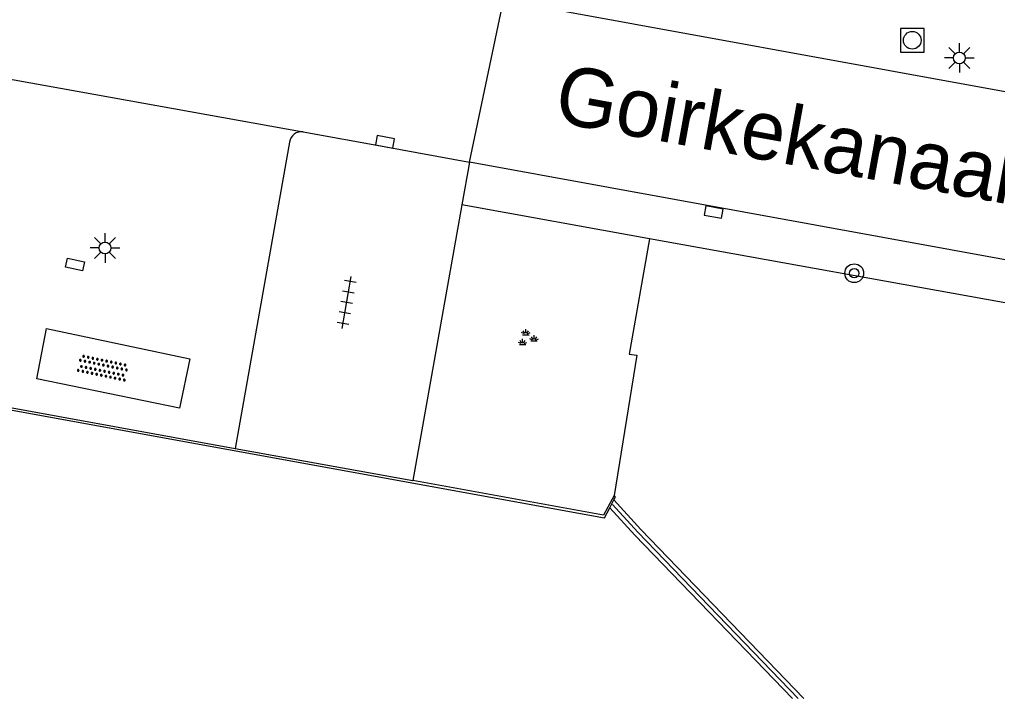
# Model space of a CAD drawing. Extents: x 130998 to 133001, y 398999 to 403002.
# Drawn here: x 132291.02 to 132332.56, y 399000 to 399028.83 of the extents above; entities that cross this region are included whole.
import ezdxf

# ---------------------------------------------------------------- set-up
doc = ezdxf.new("R2010")
doc.units = 0
for name, color, linetype in [('gg-afsc-muur', 7, 'Continuous'), ('gg-anno-openbare ruimte label', 7, 'Continuous'), ('gg-knt-verharding', 7, 'Continuous'), ('gg-knt-verharding nz', 7, 'Continuous'), ('gg-kntw-kademuur', 7, 'Continuous'), ('gt-grn-groengrens', 7, 'Continuous'), ('gt-grn-weggrens', 7, 'Continuous'), ('gt-symb-boom', 7, 'Continuous'), ('gt-symb-groenvak', 7, 'Continuous'), ('gt-symb-kolk', 7, 'Continuous'), ('gt-symb-kolk center center', 7, 'Continuous'), ('gt-symb-lichtmast', 7, 'Continuous'), ('gt-symb-overige verharding', 7, 'Continuous'), ('gt-symb-rioolschacht', 7, 'Continuous'), ('gt-symb-tegel verharding', 7, 'Continuous'), ('gx-grn-maaiveld', 7, 'Continuous')]:
    doc.layers.add(name, color=color, linetype=linetype)

# ---------------------------------------------------------------- blocks, each defined once
blk = doc.blocks.new('gt0-RS')
at = {"layer": 'gt-symb-rioolschacht'}
blk.add_lwpolyline([(-0.5, -0.5), (0.5, -0.5), (0.5, 0.5), (-0.5, 0.5)], close=True, dxfattribs=at)
blk.add_circle((0, 0), 0.375, dxfattribs=at)
blk = doc.blocks.new('gt0-LMAST')
at = {"layer": 'gt-symb-lichtmast'}
for p, q in [((-0.182, 0.173), (-0.447, 0.438)), ((-0.005, 0.246), (-0.005, 0.621)), ((0.172, 0.173), (0.437, 0.438)), ((-0.255, -0.004), (-0.63, -0.004)), ((-0.182, -0.181), (-0.447, -0.446)), ((-0.005, -0.254), (-0.005, -0.629)), ((0.437, -0.446), (0.172, -0.181)), ((0.245, -0.004), (0.62, -0.004))]:
    blk.add_line(p, q, dxfattribs=at)
blk.add_circle((-0.005, -0.004), 0.25, dxfattribs=at)
blk = doc.blocks.new('gt0-TEG1')
at = {"layer": 'gt-symb-tegel verharding'}
for p, q in [((-1.125, 0), (1.125, 0)), ((-0.9, -0.25), (-0.9, 0.25)), ((-0.45, -0.25), (-0.45, 0.25)), ((0, -0.25), (0, 0.25)), ((0.45, -0.25), (0.45, 0.25)), ((0.9, -0.25), (0.9, 0.25))]:
    blk.add_line(p, q, dxfattribs=at)
blk = doc.blocks.new('gt0-KOLK')
at = {"layer": 'gt-symb-kolk'}
blk.add_lwpolyline([(0, 0), (0.375, 0), (0.375, 0.4), (-0.375, 0.4), (-0.375, 0), (0, 0)], dxfattribs=at)
blk = doc.blocks.new('gt0-GRVAK')
at = {"layer": 'gt-symb-groenvak'}
for p, q in [((-0.11, 0.189), (-0.228, 0.24)), ((-0.182, 0.153), (0.088, 0.153)), ((-0.091, 0.211), (-0.156, 0.322)), ((-0.047, 0.214), (-0.047, 0.393)), ((-0.004, 0.211), (0.061, 0.322)), ((0.015, 0.189), (0.133, 0.24)), ((0.262, -0.052), (0.197, 0.059)), ((0.305, -0.049), (0.305, 0.13)), ((0.349, -0.052), (0.414, 0.059)), ((-0.245, -0.228), (-0.363, -0.177)), ((-0.318, -0.264), (-0.047, -0.264)), ((-0.226, -0.206), (-0.291, -0.095)), ((-0.183, -0.203), (-0.183, -0.024)), ((-0.139, -0.206), (-0.074, -0.095)), ((-0.12, -0.228), (-0.002, -0.177)), ((0.243, -0.074), (0.125, -0.023)), ((0.17, -0.11), (0.441, -0.11)), ((0.368, -0.074), (0.486, -0.023))]:
    blk.add_line(p, q, dxfattribs=at)
blk = doc.blocks.new('gt0-OVH')
at = {"layer": 'gt-symb-overige verharding'}
for points in [[(-0.972, 0.298), (-0.967, 0.308), (-0.965, 0.319), (-0.966, 0.33), (-0.971, 0.34), (-0.978, 0.348), (-0.988, 0.353), (-0.999, 0.355), (-1.01, 0.354), (-1.02, 0.349), (-1.028, 0.342), (-1.033, 0.332), (-1.035, 0.321), (-1.034, 0.31), (-1.029, 0.3), (-1.022, 0.292), (-1.012, 0.287), (-1.001, 0.285), (-0.99, 0.286), (-0.98, 0.291)], [(-0.872, 0.106), (-0.867, 0.116), (-0.865, 0.126), (-0.866, 0.137), (-0.871, 0.147), (-0.878, 0.156), (-0.888, 0.161), (-0.899, 0.163), (-0.91, 0.162), (-0.92, 0.157), (-0.928, 0.15), (-0.933, 0.14), (-0.935, 0.129), (-0.934, 0.118), (-0.929, 0.108), (-0.922, 0.1), (-0.912, 0.095), (-0.901, 0.092), (-0.89, 0.094), (-0.88, 0.098)], [(-0.772, 0.298), (-0.767, 0.308), (-0.765, 0.319), (-0.766, 0.33), (-0.771, 0.34), (-0.778, 0.348), (-0.788, 0.353), (-0.799, 0.355), (-0.81, 0.354), (-0.82, 0.349), (-0.828, 0.342), (-0.833, 0.332), (-0.835, 0.321), (-0.834, 0.31), (-0.829, 0.3), (-0.822, 0.292), (-0.812, 0.287), (-0.801, 0.285), (-0.79, 0.286), (-0.78, 0.291)], [(-0.672, 0.106), (-0.667, 0.116), (-0.665, 0.126), (-0.666, 0.137), (-0.671, 0.147), (-0.678, 0.156), (-0.688, 0.161), (-0.699, 0.163), (-0.71, 0.162), (-0.72, 0.157), (-0.728, 0.15), (-0.733, 0.14), (-0.735, 0.129), (-0.734, 0.118), (-0.729, 0.108), (-0.722, 0.1), (-0.712, 0.095), (-0.701, 0.092), (-0.69, 0.094), (-0.68, 0.098)], [(-0.572, 0.298), (-0.567, 0.308), (-0.565, 0.319), (-0.566, 0.33), (-0.571, 0.34), (-0.578, 0.348), (-0.588, 0.353), (-0.599, 0.355), (-0.61, 0.354), (-0.62, 0.349), (-0.628, 0.342), (-0.633, 0.332), (-0.635, 0.321), (-0.634, 0.31), (-0.629, 0.3), (-0.622, 0.292), (-0.612, 0.287), (-0.601, 0.285), (-0.59, 0.286), (-0.58, 0.291)], [(-0.472, 0.106), (-0.467, 0.116), (-0.465, 0.126), (-0.466, 0.137), (-0.471, 0.147), (-0.478, 0.156), (-0.488, 0.161), (-0.499, 0.163), (-0.51, 0.162), (-0.52, 0.157), (-0.528, 0.15), (-0.533, 0.14), (-0.535, 0.129), (-0.534, 0.118), (-0.529, 0.108), (-0.522, 0.1), (-0.512, 0.095), (-0.501, 0.092), (-0.49, 0.094), (-0.48, 0.098)], [(-0.372, 0.298), (-0.367, 0.308), (-0.365, 0.319), (-0.366, 0.33), (-0.371, 0.34), (-0.378, 0.348), (-0.388, 0.353), (-0.399, 0.355), (-0.41, 0.354), (-0.42, 0.349), (-0.428, 0.342), (-0.433, 0.332), (-0.435, 0.321), (-0.434, 0.31), (-0.429, 0.3), (-0.422, 0.292), (-0.412, 0.287), (-0.401, 0.285), (-0.39, 0.286), (-0.38, 0.291)], [(-0.272, 0.106), (-0.267, 0.116), (-0.265, 0.126), (-0.266, 0.137), (-0.271, 0.147), (-0.278, 0.156), (-0.288, 0.161), (-0.299, 0.163), (-0.31, 0.162), (-0.32, 0.157), (-0.328, 0.15), (-0.333, 0.14), (-0.335, 0.129), (-0.334, 0.118), (-0.329, 0.108), (-0.322, 0.1), (-0.312, 0.095), (-0.301, 0.092), (-0.29, 0.094), (-0.28, 0.098)], [(-0.172, 0.298), (-0.167, 0.308), (-0.165, 0.319), (-0.166, 0.33), (-0.171, 0.34), (-0.178, 0.348), (-0.188, 0.353), (-0.199, 0.355), (-0.21, 0.354), (-0.22, 0.349), (-0.228, 0.342), (-0.233, 0.332), (-0.235, 0.321), (-0.234, 0.31), (-0.229, 0.3), (-0.222, 0.292), (-0.212, 0.287), (-0.201, 0.285), (-0.19, 0.286), (-0.18, 0.291)], [(-0.072, 0.106), (-0.067, 0.116), (-0.065, 0.126), (-0.066, 0.137), (-0.071, 0.147), (-0.078, 0.156), (-0.088, 0.161), (-0.099, 0.163), (-0.11, 0.162), (-0.12, 0.157), (-0.128, 0.15), (-0.133, 0.14), (-0.135, 0.129), (-0.134, 0.118), (-0.129, 0.108), (-0.122, 0.1), (-0.112, 0.095), (-0.101, 0.092), (-0.09, 0.094), (-0.08, 0.098)], [(0.028, 0.298), (0.033, 0.308), (0.035, 0.319), (0.034, 0.33), (0.029, 0.34), (0.022, 0.348), (0.012, 0.353), (0.001, 0.355), (-0.01, 0.354), (-0.02, 0.349), (-0.028, 0.342), (-0.033, 0.332), (-0.035, 0.321), (-0.034, 0.31), (-0.029, 0.3), (-0.022, 0.292), (-0.012, 0.287), (-0.001, 0.285), (0.01, 0.286), (0.02, 0.291)], [(0.128, 0.106), (0.133, 0.116), (0.135, 0.126), (0.134, 0.137), (0.129, 0.147), (0.122, 0.156), (0.112, 0.161), (0.101, 0.163), (0.09, 0.162), (0.08, 0.157), (0.072, 0.15), (0.067, 0.14), (0.065, 0.129), (0.066, 0.118), (0.071, 0.108), (0.078, 0.1), (0.088, 0.095), (0.099, 0.092), (0.11, 0.094), (0.12, 0.098)], [(0.228, 0.298), (0.233, 0.308), (0.235, 0.319), (0.234, 0.33), (0.229, 0.34), (0.222, 0.348), (0.212, 0.353), (0.201, 0.355), (0.19, 0.354), (0.18, 0.349), (0.172, 0.342), (0.167, 0.332), (0.165, 0.321), (0.166, 0.31), (0.171, 0.3), (0.178, 0.292), (0.188, 0.287), (0.199, 0.285), (0.21, 0.286), (0.22, 0.291)], [(0.328, 0.106), (0.333, 0.116), (0.335, 0.126), (0.334, 0.137), (0.329, 0.147), (0.322, 0.156), (0.312, 0.161), (0.301, 0.163), (0.29, 0.162), (0.28, 0.157), (0.272, 0.15), (0.267, 0.14), (0.265, 0.129), (0.266, 0.118), (0.271, 0.108), (0.278, 0.1), (0.288, 0.095), (0.299, 0.092), (0.31, 0.094), (0.32, 0.098)], [(0.428, 0.298), (0.433, 0.308), (0.435, 0.319), (0.434, 0.33), (0.429, 0.34), (0.422, 0.348), (0.412, 0.353), (0.401, 0.355), (0.39, 0.354), (0.38, 0.349), (0.372, 0.342), (0.367, 0.332), (0.365, 0.321), (0.366, 0.31), (0.371, 0.3), (0.378, 0.292), (0.388, 0.287), (0.399, 0.285), (0.41, 0.286), (0.42, 0.291)], [(0.528, 0.106), (0.533, 0.116), (0.535, 0.126), (0.534, 0.137), (0.529, 0.147), (0.522, 0.156), (0.512, 0.161), (0.501, 0.163), (0.49, 0.162), (0.48, 0.157), (0.472, 0.15), (0.467, 0.14), (0.465, 0.129), (0.466, 0.118), (0.471, 0.108), (0.478, 0.1), (0.488, 0.095), (0.499, 0.092), (0.51, 0.094), (0.52, 0.098)], [(0.628, 0.298), (0.633, 0.308), (0.635, 0.319), (0.634, 0.33), (0.629, 0.34), (0.622, 0.348), (0.612, 0.353), (0.601, 0.355), (0.59, 0.354), (0.58, 0.349), (0.572, 0.342), (0.567, 0.332), (0.565, 0.321), (0.566, 0.31), (0.571, 0.3), (0.578, 0.292), (0.588, 0.287), (0.599, 0.285), (0.61, 0.286), (0.62, 0.291)], [(0.728, 0.106), (0.733, 0.116), (0.735, 0.126), (0.734, 0.137), (0.729, 0.147), (0.722, 0.156), (0.712, 0.161), (0.701, 0.163), (0.69, 0.162), (0.68, 0.157), (0.672, 0.15), (0.667, 0.14), (0.665, 0.129), (0.666, 0.118), (0.671, 0.108), (0.678, 0.1), (0.688, 0.095), (0.699, 0.092), (0.71, 0.094), (0.72, 0.098)], [(0.828, 0.298), (0.833, 0.308), (0.835, 0.319), (0.834, 0.33), (0.829, 0.34), (0.822, 0.348), (0.812, 0.353), (0.801, 0.355), (0.79, 0.354), (0.78, 0.349), (0.772, 0.342), (0.767, 0.332), (0.765, 0.321), (0.766, 0.31), (0.771, 0.3), (0.778, 0.292), (0.788, 0.287), (0.799, 0.285), (0.81, 0.286), (0.82, 0.291)], [(0.928, 0.106), (0.933, 0.116), (0.935, 0.126), (0.934, 0.137), (0.929, 0.147), (0.922, 0.156), (0.912, 0.161), (0.901, 0.163), (0.89, 0.162), (0.88, 0.157), (0.872, 0.15), (0.867, 0.14), (0.865, 0.129), (0.866, 0.118), (0.871, 0.108), (0.878, 0.1), (0.888, 0.095), (0.899, 0.092), (0.91, 0.094), (0.92, 0.098)], [(1.028, 0.298), (1.033, 0.308), (1.035, 0.319), (1.034, 0.33), (1.029, 0.34), (1.022, 0.348), (1.012, 0.353), (1.001, 0.355), (0.99, 0.354), (0.98, 0.349), (0.972, 0.342), (0.967, 0.332), (0.965, 0.321), (0.966, 0.31), (0.971, 0.3), (0.978, 0.292), (0.988, 0.287), (0.999, 0.285), (1.01, 0.286), (1.02, 0.291)], [(-0.972, -0.142), (-0.967, -0.132), (-0.965, -0.121), (-0.966, -0.11), (-0.971, -0.1), (-0.978, -0.092), (-0.988, -0.087), (-0.999, -0.085), (-1.01, -0.086), (-1.02, -0.091), (-1.028, -0.098), (-1.033, -0.108), (-1.035, -0.119), (-1.034, -0.13), (-1.029, -0.14), (-1.022, -0.148), (-1.012, -0.153), (-1.001, -0.155), (-0.99, -0.154), (-0.98, -0.149)], [(-0.872, -0.334), (-0.867, -0.324), (-0.865, -0.314), (-0.866, -0.303), (-0.871, -0.293), (-0.878, -0.284), (-0.888, -0.279), (-0.899, -0.277), (-0.91, -0.278), (-0.92, -0.283), (-0.928, -0.29), (-0.933, -0.3), (-0.935, -0.311), (-0.934, -0.322), (-0.929, -0.332), (-0.922, -0.34), (-0.912, -0.345), (-0.901, -0.348), (-0.89, -0.346), (-0.88, -0.342)], [(-0.772, -0.142), (-0.767, -0.132), (-0.765, -0.121), (-0.766, -0.11), (-0.771, -0.1), (-0.778, -0.092), (-0.788, -0.087), (-0.799, -0.085), (-0.81, -0.086), (-0.82, -0.091), (-0.828, -0.098), (-0.833, -0.108), (-0.835, -0.119), (-0.834, -0.13), (-0.829, -0.14), (-0.822, -0.148), (-0.812, -0.153), (-0.801, -0.155), (-0.79, -0.154), (-0.78, -0.149)], [(-0.672, -0.334), (-0.667, -0.324), (-0.665, -0.314), (-0.666, -0.303), (-0.671, -0.293), (-0.678, -0.284), (-0.688, -0.279), (-0.699, -0.277), (-0.71, -0.278), (-0.72, -0.283), (-0.728, -0.29), (-0.733, -0.3), (-0.735, -0.311), (-0.734, -0.322), (-0.729, -0.332), (-0.722, -0.34), (-0.712, -0.345), (-0.701, -0.348), (-0.69, -0.346), (-0.68, -0.342)], [(-0.572, -0.142), (-0.567, -0.132), (-0.565, -0.121), (-0.566, -0.11), (-0.571, -0.1), (-0.578, -0.092), (-0.588, -0.087), (-0.599, -0.085), (-0.61, -0.086), (-0.62, -0.091), (-0.628, -0.098), (-0.633, -0.108), (-0.635, -0.119), (-0.634, -0.13), (-0.629, -0.14), (-0.622, -0.148), (-0.612, -0.153), (-0.601, -0.155), (-0.59, -0.154), (-0.58, -0.149)], [(-0.472, -0.334), (-0.467, -0.324), (-0.465, -0.314), (-0.466, -0.303), (-0.471, -0.293), (-0.478, -0.284), (-0.488, -0.279), (-0.499, -0.277), (-0.51, -0.278), (-0.52, -0.283), (-0.528, -0.29), (-0.533, -0.3), (-0.535, -0.311), (-0.534, -0.322), (-0.529, -0.332), (-0.522, -0.34), (-0.512, -0.345), (-0.501, -0.348), (-0.49, -0.346), (-0.48, -0.342)], [(-0.372, -0.142), (-0.367, -0.132), (-0.365, -0.121), (-0.366, -0.11), (-0.371, -0.1), (-0.378, -0.092), (-0.388, -0.087), (-0.399, -0.085), (-0.41, -0.086), (-0.42, -0.091), (-0.428, -0.098), (-0.433, -0.108), (-0.435, -0.119), (-0.434, -0.13), (-0.429, -0.14), (-0.422, -0.148), (-0.412, -0.153), (-0.401, -0.155), (-0.39, -0.154), (-0.38, -0.149)], [(-0.272, -0.334), (-0.267, -0.324), (-0.265, -0.314), (-0.266, -0.303), (-0.271, -0.293), (-0.278, -0.284), (-0.288, -0.279), (-0.299, -0.277), (-0.31, -0.278), (-0.32, -0.283), (-0.328, -0.29), (-0.333, -0.3), (-0.335, -0.311), (-0.334, -0.322), (-0.329, -0.332), (-0.322, -0.34), (-0.312, -0.345), (-0.301, -0.348), (-0.29, -0.346), (-0.28, -0.342)], [(-0.172, -0.142), (-0.167, -0.132), (-0.165, -0.121), (-0.166, -0.11), (-0.171, -0.1), (-0.178, -0.092), (-0.188, -0.087), (-0.199, -0.085), (-0.21, -0.086), (-0.22, -0.091), (-0.228, -0.098), (-0.233, -0.108), (-0.235, -0.119), (-0.234, -0.13), (-0.229, -0.14), (-0.222, -0.148), (-0.212, -0.153), (-0.201, -0.155), (-0.19, -0.154), (-0.18, -0.149)], [(-0.072, -0.334), (-0.067, -0.324), (-0.065, -0.314), (-0.066, -0.303), (-0.071, -0.293), (-0.078, -0.284), (-0.088, -0.279), (-0.099, -0.277), (-0.11, -0.278), (-0.12, -0.283), (-0.128, -0.29), (-0.133, -0.3), (-0.135, -0.311), (-0.134, -0.322), (-0.129, -0.332), (-0.122, -0.34), (-0.112, -0.345), (-0.101, -0.348), (-0.09, -0.346), (-0.08, -0.342)], [(0.028, -0.142), (0.033, -0.132), (0.035, -0.121), (0.034, -0.11), (0.029, -0.1), (0.022, -0.092), (0.012, -0.087), (0.001, -0.085), (-0.01, -0.086), (-0.02, -0.091), (-0.028, -0.098), (-0.033, -0.108), (-0.035, -0.119), (-0.034, -0.13), (-0.029, -0.14), (-0.022, -0.148), (-0.012, -0.153), (-0.001, -0.155), (0.01, -0.154), (0.02, -0.149)], [(0.128, -0.334), (0.133, -0.324), (0.135, -0.314), (0.134, -0.303), (0.129, -0.293), (0.122, -0.284), (0.112, -0.279), (0.101, -0.277), (0.09, -0.278), (0.08, -0.283), (0.072, -0.29), (0.067, -0.3), (0.065, -0.311), (0.066, -0.322), (0.071, -0.332), (0.078, -0.34), (0.088, -0.345), (0.099, -0.348), (0.11, -0.346), (0.12, -0.342)], [(0.228, -0.142), (0.233, -0.132), (0.235, -0.121), (0.234, -0.11), (0.229, -0.1), (0.222, -0.092), (0.212, -0.087), (0.201, -0.085), (0.19, -0.086), (0.18, -0.091), (0.172, -0.098), (0.167, -0.108), (0.165, -0.119), (0.166, -0.13), (0.171, -0.14), (0.178, -0.148), (0.188, -0.153), (0.199, -0.155), (0.21, -0.154), (0.22, -0.149)], [(0.328, -0.334), (0.333, -0.324), (0.335, -0.314), (0.334, -0.303), (0.329, -0.293), (0.322, -0.284), (0.312, -0.279), (0.301, -0.277), (0.29, -0.278), (0.28, -0.283), (0.272, -0.29), (0.267, -0.3), (0.265, -0.311), (0.266, -0.322), (0.271, -0.332), (0.278, -0.34), (0.288, -0.345), (0.299, -0.348), (0.31, -0.346), (0.32, -0.342)], [(0.428, -0.142), (0.433, -0.132), (0.435, -0.121), (0.434, -0.11), (0.429, -0.1), (0.422, -0.092), (0.412, -0.087), (0.401, -0.085), (0.39, -0.086), (0.38, -0.091), (0.372, -0.098), (0.367, -0.108), (0.365, -0.119), (0.366, -0.13), (0.371, -0.14), (0.378, -0.148), (0.388, -0.153), (0.399, -0.155), (0.41, -0.154), (0.42, -0.149)], [(0.528, -0.334), (0.533, -0.324), (0.535, -0.314), (0.534, -0.303), (0.529, -0.293), (0.522, -0.284), (0.512, -0.279), (0.501, -0.277), (0.49, -0.278), (0.48, -0.283), (0.472, -0.29), (0.467, -0.3), (0.465, -0.311), (0.466, -0.322), (0.471, -0.332), (0.478, -0.34), (0.488, -0.345), (0.499, -0.348), (0.51, -0.346), (0.52, -0.342)], [(0.628, -0.142), (0.633, -0.132), (0.635, -0.121), (0.634, -0.11), (0.629, -0.1), (0.622, -0.092), (0.612, -0.087), (0.601, -0.085), (0.59, -0.086), (0.58, -0.091), (0.572, -0.098), (0.567, -0.108), (0.565, -0.119), (0.566, -0.13), (0.571, -0.14), (0.578, -0.148), (0.588, -0.153), (0.599, -0.155), (0.61, -0.154), (0.62, -0.149)], [(0.728, -0.334), (0.733, -0.324), (0.735, -0.314), (0.734, -0.303), (0.729, -0.293), (0.722, -0.284), (0.712, -0.279), (0.701, -0.277), (0.69, -0.278), (0.68, -0.283), (0.672, -0.29), (0.667, -0.3), (0.665, -0.311), (0.666, -0.322), (0.671, -0.332), (0.678, -0.34), (0.688, -0.345), (0.699, -0.348), (0.71, -0.346), (0.72, -0.342)], [(0.828, -0.142), (0.833, -0.132), (0.835, -0.121), (0.834, -0.11), (0.829, -0.1), (0.822, -0.092), (0.812, -0.087), (0.801, -0.085), (0.79, -0.086), (0.78, -0.091), (0.772, -0.098), (0.767, -0.108), (0.765, -0.119), (0.766, -0.13), (0.771, -0.14), (0.778, -0.148), (0.788, -0.153), (0.799, -0.155), (0.81, -0.154), (0.82, -0.149)], [(0.928, -0.334), (0.933, -0.324), (0.935, -0.314), (0.934, -0.303), (0.929, -0.293), (0.922, -0.284), (0.912, -0.279), (0.901, -0.277), (0.89, -0.278), (0.88, -0.283), (0.872, -0.29), (0.867, -0.3), (0.865, -0.311), (0.866, -0.322), (0.871, -0.332), (0.878, -0.34), (0.888, -0.345), (0.899, -0.348), (0.91, -0.346), (0.92, -0.342)], [(1.028, -0.142), (1.033, -0.132), (1.035, -0.121), (1.034, -0.11), (1.029, -0.1), (1.022, -0.092), (1.012, -0.087), (1.001, -0.085), (0.99, -0.086), (0.98, -0.091), (0.972, -0.098), (0.967, -0.108), (0.965, -0.119), (0.966, -0.13), (0.971, -0.14), (0.978, -0.148), (0.988, -0.153), (0.999, -0.155), (1.01, -0.154), (1.02, -0.149)]]:
    blk.add_lwpolyline(points, close=True, dxfattribs=at)
blk = doc.blocks.new('gt0-KOLKCC')
at = {"layer": 'gt-symb-kolk center center'}
blk.add_lwpolyline([(-0.375, 0.2), (0.375, 0.2), (0.375, -0.2), (-0.375, -0.2)], close=True, dxfattribs=at)
blk = doc.blocks.new('gt0-BOOM')
at = {"layer": 'gt-symb-boom'}
for radius in [0.4, 0.2]:
    blk.add_circle((0, 0), radius, dxfattribs=at)

msp = doc.modelspace()

# ---------------------------------------------------------------- linework, layer by layer
at = {"layer": 'gg-afsc-muur'}
msp.add_lwpolyline([(132316.213, 399008.229), (132317.291, 399007.055), (132324.098, 399000)], dxfattribs=at)
at = {"layer": 'gg-knt-verharding'}
for p, q in [((132337.269, 399024.967), (132311.585, 399029.641)), ((132302.493, 399023.626), (132300.184, 399010.619)), ((132310.134, 399022.767), (132309.813, 399020.962)), ((132309.813, 399020.962), (132307.728, 399009.248))]:
    msp.add_line(p, q, dxfattribs=at)
for points in [[(132303.064, 399024.058), (132306.507, 399023.44), (132310.134, 399022.767)], [(132359.311, 399013.826), (132356.905, 399014.253), (132310.134, 399022.767)], [(132291.753, 399013.574), (132292.168, 399015.709), (132298.254, 399014.427), (132297.811, 399012.323), (132291.753, 399013.574)]]:
    msp.add_lwpolyline(points, dxfattribs=at)
msp.add_arc((132302.983, 399023.572), 0.493, 80.5325, 173.6874, dxfattribs=at)
at = {"layer": 'gg-knt-verharding nz'}
msp.add_line((132288.633, 399026.661), (132303.064, 399024.058), dxfattribs=at)
at = {"layer": 'gg-kntw-kademuur'}
for p, q in [((132237.507, 399021.996), (132300.184, 399010.619)), ((132270.308, 399015.951), (132315.876, 399007.67)), ((132270.308, 399015.951), (132315.876, 399007.67)), ((132300.184, 399010.619), (132307.728, 399009.248)), ((132316.095, 399008.099), (132316.268, 399008.429)), ((132315.876, 399007.67), (132316.095, 399008.099)), ((132315.876, 399007.67), (132316.095, 399008.099))]:
    msp.add_line(p, q, dxfattribs=at)
for points in [[(132316.274, 399008.611), (132315.828, 399007.776), (132307.728, 399009.248)], [(132316.268, 399008.429), (132316.33, 399008.549), (132316.274, 399008.611)]]:
    msp.add_lwpolyline(points, dxfattribs=at)
at = {"layer": 'gt-grn-groengrens'}
for p, q in [((132317.784, 399019.523), (132309.813, 399020.962)), ((132359.028, 399012.081), (132317.784, 399019.523))]:
    msp.add_line(p, q, dxfattribs=at)
msp.add_lwpolyline([(132317.784, 399019.523), (132316.911, 399014.62), (132317.241, 399014.57), (132316.274, 399008.611)], dxfattribs=at)
at = {"layer": 'gt-grn-weggrens'}
msp.add_line((132310.134, 399022.767), (132311.585, 399029.641), dxfattribs=at)
at = {"layer": 'gx-grn-maaiveld'}
for points in [[(132316.268, 399008.429), (132317.419, 399007.175), (132324.341, 399000)], [(132316.095, 399008.099), (132317.164, 399006.935), (132323.855, 399000)]]:
    msp.add_lwpolyline(points, dxfattribs=at)

# ---------------------------------------------------------------- block references
at = {"layer": 'gt-symb-boom'}
msp.add_blockref('gt0-BOOM', (132326.478, 399018.056), dxfattribs=at)
at = {"layer": 'gt-symb-groenvak'}
msp.add_blockref('gt0-GRVAK', (132312.574, 399015.294), dxfattribs=at)
at = {"layer": 'gt-symb-kolk'}
for p, rotation in [((132306.507, 399023.44), -10.197205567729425), ((132320.54, 399020.85), 169.56697527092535)]:
    msp.add_blockref('gt0-KOLK', p, dxfattribs=dict(at, rotation=rotation))
at = {"layer": 'gt-symb-kolk center center', "rotation": -12.006708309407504}
msp.add_blockref('gt0-KOLKCC', (132293.376, 399018.425), dxfattribs=at)
at = {"layer": 'gt-symb-lichtmast'}
for p in [(132330.948, 399027.203), (132294.657, 399019.133)]:
    msp.add_blockref('gt0-LMAST', p, dxfattribs=at)
at = {"layer": 'gt-symb-overige verharding', "rotation": 168.17329607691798}
msp.add_blockref('gt0-OVH', (132294.558, 399014.038), dxfattribs=at)
at = {"layer": 'gt-symb-rioolschacht'}
msp.add_blockref('gt0-RS', (132328.942, 399027.949), dxfattribs=at)
at = {"layer": 'gt-symb-tegel verharding', "rotation": 80.03848340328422}
msp.add_blockref('gt0-TEG1', (132304.915, 399016.814), dxfattribs=at)

# ---------------------------------------------------------------- texts
at = {"layer": 'gg-anno-openbare ruimte label'}
msp.add_text('Goirkekanaaldijk', height=2.5, rotation=349.7, dxfattribs=at).set_placement((132313.652, 399024.5))

doc.saveas('drawing.dxf')
